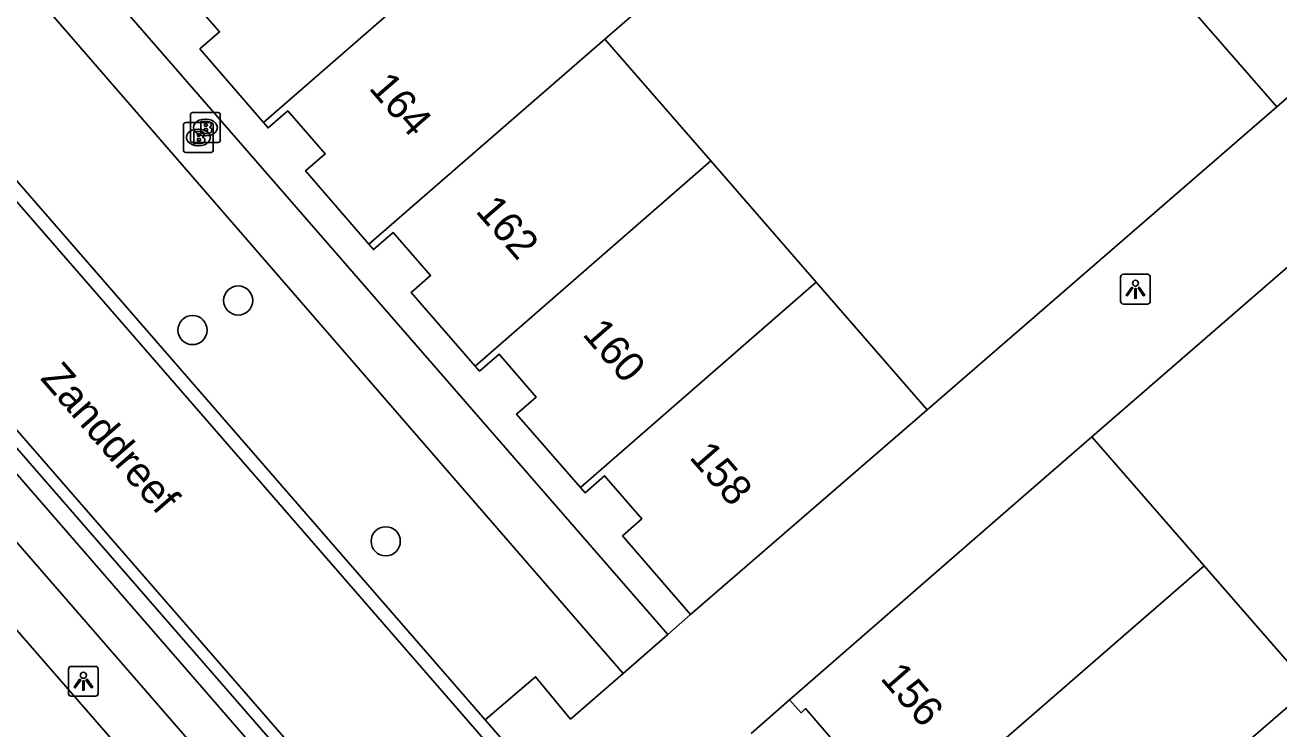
# Model space of a CAD drawing. Extents: x 155888 to 156864, y 383882 to 384671.
# Drawn here: x 156296.75 to 156338.76, y 384302.54 to 384326.11 of the extents above; entities that cross this region are included whole.
import ezdxf

# ---------------------------------------------------------------- set-up
doc = ezdxf.new("R2010")
doc.units = 0
for name, color, linetype in [('IMGEO_Berm_groen', 7, 'Continuous'), ('IMGEO_Boom', 7, 'Continuous'), ('IMGEO_Brandkraan', 7, 'Continuous'), ('IMGEO_Lichtpunt', 7, 'Continuous'), ('IMGEO_Muur', 7, 'Continuous'), ('IMGEO_Openbare_ruimte_label', 7, 'Continuous'), ('IMGEO_OVBaan_gesloten', 7, 'Continuous'), ('IMGEO_Pand', 7, 'Continuous'), ('IMGEO_Pand_nummerreeks', 7, 'Continuous'), ('IMGEO_Rijbaan_lokaal_gesloten', 7, 'Continuous'), ('IMGEO_Rijbaan_lokaal_open', 7, 'Continuous'), ('IMGEO_Voetpad_open', 7, 'Continuous')]:
    doc.layers.add(name, color=color, linetype=linetype)

msp = doc.modelspace()

# ---------------------------------------------------------------- linework, layer by layer
at = {"layer": 'IMGEO_Berm_groen'}
msp.add_lwpolyline([(156364.691, 384230.078), (156347.548, 384250), (156269.795, 384339.498), (156265.985, 384345.065), (156270.967, 384340.448), (156349.508, 384250), (156365.892, 384231.132)], dxfattribs=at)
at = {"layer": 'IMGEO_Boom'}
for centre in [(156303.89, 384316.887), (156302.361, 384315.898), (156308.834, 384308.823)]:
    msp.add_circle(centre, 0.489, dxfattribs=at)
at = {"layer": 'IMGEO_Brandkraan'}
for p, q in [((156302.366, 384323.182), (156303.218, 384323.182)), ((156302.056, 384321.924), (156302.056, 384322.776)), ((156302.131, 384322.85), (156302.983, 384322.85)), ((156302.291, 384322.256), (156302.291, 384323.108)), ((156302.779, 384322.962), (156302.804, 384322.962)), ((156303.057, 384322.776), (156303.057, 384321.924)), ((156303.292, 384323.108), (156303.292, 384322.256)), ((156302.544, 384322.63), (156302.569, 384322.63)), ((156302.802, 384322.402), (156302.777, 384322.402)), ((156303.218, 384322.182), (156302.366, 384322.182)), ((156302.567, 384322.07), (156302.542, 384322.07)), ((156302.983, 384321.85), (156302.131, 384321.85))]:
    msp.add_line(p, q, dxfattribs=at)
for points in [[(156302.366, 384323.182), (156303.218, 384323.182)], [(156302.056, 384321.924), (156302.056, 384322.776)], [(156302.131, 384322.85), (156302.983, 384322.85)], [(156302.291, 384322.256), (156302.291, 384323.108)], [(156302.639, 384322.882), (156302.639, 384322.482), (156302.852, 384322.482)], [(156302.87, 384322.882), (156302.639, 384322.882)], [(156302.818, 384322.801), (156302.764, 384322.801), (156302.764, 384322.725)], [(156303.057, 384322.776), (156303.057, 384321.924)], [(156303.292, 384323.108), (156303.292, 384322.256)], [(156302.404, 384322.55), (156302.404, 384322.15), (156302.617, 384322.15)], [(156302.635, 384322.55), (156302.404, 384322.55)], [(156302.583, 384322.469), (156302.529, 384322.469), (156302.529, 384322.393)], [(156302.529, 384322.393), (156302.582, 384322.393)], [(156302.764, 384322.725), (156302.817, 384322.725)], [(156302.826, 384322.649), (156302.764, 384322.649), (156302.764, 384322.568)], [(156302.764, 384322.568), (156302.826, 384322.568)], [(156303.218, 384322.182), (156302.366, 384322.182)], [(156302.591, 384322.317), (156302.529, 384322.317), (156302.529, 384322.236)], [(156302.529, 384322.236), (156302.591, 384322.236)], [(156302.983, 384321.85), (156302.131, 384321.85)]]:
    msp.add_lwpolyline(points, dxfattribs=at)
for centre, radius, start, end in [((156302.368, 384323.106), 0.0765, 91.552, 178.448), ((156302.368, 384323.106), 0.0765, 91.552, 178.448), ((156303.216, 384323.106), 0.0765, 1.552, 88.448), ((156303.216, 384323.106), 0.0765, 1.552, 88.448), ((156302.133, 384322.774), 0.0765, 91.552, 178.448), ((156302.133, 384322.774), 0.0765, 91.552, 178.448), ((156302.819, 384322.763), 0.0379, 267.8285, 90.9355), ((156302.874, 384322.737), 0.145, 59.4692, 91.5367), ((156302.899, 384322.784), 0.0922, 285.5137, 58.1501), ((156302.981, 384322.774), 0.0765, 1.552, 88.448), ((156302.981, 384322.774), 0.0765, 1.552, 88.448), ((156302.584, 384322.431), 0.0379, 267.8285, 90.9355), ((156302.639, 384322.405), 0.145, 59.4692, 91.5367), ((156302.664, 384322.452), 0.0922, 285.5137, 58.1501), ((156302.669, 384322.26), 0.105, 301.3115, 78.989), ((156302.827, 384322.608), 0.0404, 269.8759, 90.5077), ((156302.858, 384322.733), 0.251, 268.6676, 293.5347), ((156302.904, 384322.592), 0.105, 301.3115, 78.989), ((156302.133, 384321.926), 0.0765, 181.552, 268.448), ((156302.133, 384321.926), 0.0765, 181.552, 268.448), ((156302.368, 384322.258), 0.0765, 181.552, 268.448), ((156302.368, 384322.258), 0.0765, 181.552, 268.448), ((156302.592, 384322.276), 0.0404, 269.8759, 90.5077), ((156302.623, 384322.401), 0.251, 268.6676, 293.5347), ((156302.981, 384321.926), 0.0765, 271.552, 358.448), ((156302.981, 384321.926), 0.0765, 271.552, 358.448), ((156303.216, 384322.258), 0.0765, 271.552, 358.448), ((156303.216, 384322.258), 0.0765, 271.552, 358.448)]:
    msp.add_arc(centre, radius, start, end, dxfattribs=at)
for centre, major_axis, ratio, start_param, end_param in [((156302.778, 384322.682), (-0.387, 0.002), 0.722429, 4.712389, 7.853982), ((156302.803, 384322.682), (-0.39, 0.002), 0.717154, 1.570796, 4.712389), ((156302.543, 384322.35), (-0.387, 0.002), 0.722429, 4.712389, 7.853982), ((156302.568, 384322.35), (-0.39, 0.002), 0.717154, 1.570796, 4.712389)]:
    msp.add_ellipse(centre, major_axis=major_axis, ratio=ratio, start_param=start_param, end_param=end_param, dxfattribs=at)
at = {"layer": 'IMGEO_Lichtpunt'}
for p, q in [((156334.357, 384317.766), (156333.549, 384317.766)), ((156334.357, 384317.766), (156333.549, 384317.766)), ((156333.455, 384317.671), (156333.455, 384316.864)), ((156333.455, 384317.671), (156333.455, 384316.864)), ((156334.451, 384316.864), (156334.451, 384317.671)), ((156334.451, 384316.864), (156334.451, 384317.671)), ((156333.549, 384316.77), (156334.357, 384316.77)), ((156333.549, 384316.77), (156334.357, 384316.77)), ((156298.204, 384304.538), (156298.204, 384303.731)), ((156298.204, 384304.538), (156298.204, 384303.731)), ((156299.106, 384304.633), (156298.298, 384304.633)), ((156299.106, 384304.633), (156298.298, 384304.633)), ((156299.2, 384303.731), (156299.2, 384304.538)), ((156299.2, 384303.731), (156299.2, 384304.538)), ((156298.298, 384303.637), (156299.106, 384303.637)), ((156298.298, 384303.637), (156299.106, 384303.637))]:
    msp.add_line(p, q, dxfattribs=at)
for points in [[(156333.829, 384317.335), (156333.868, 384317.307), (156333.68, 384317.045), (156333.642, 384317.072), (156333.829, 384317.335)], [(156334.041, 384317.307), (156334.079, 384317.334), (156334.266, 384317.072), (156334.227, 384317.044), (156334.041, 384317.307)], [(156333.931, 384317.287), (156333.978, 384317.287), (156333.978, 384316.965), (156333.931, 384316.965), (156333.931, 384317.287)], [(156298.578, 384304.202), (156298.617, 384304.174), (156298.429, 384303.912), (156298.391, 384303.939), (156298.578, 384304.202)], [(156298.68, 384304.154), (156298.727, 384304.154), (156298.727, 384303.832), (156298.68, 384303.832), (156298.68, 384304.154)], [(156298.79, 384304.174), (156298.828, 384304.201), (156299.015, 384303.939), (156298.976, 384303.911), (156298.79, 384304.174)]]:
    msp.add_lwpolyline(points, dxfattribs=at)
for centre in [(156333.954, 384317.469), (156298.703, 384304.336)]:
    msp.add_circle(centre, 0.0994, dxfattribs=at)
for centre, start, end in [((156333.549, 384317.671), 90, 180), ((156333.549, 384317.671), 90, 180), ((156334.357, 384317.671), 0, 90), ((156334.357, 384317.671), 0, 90), ((156333.549, 384316.864), 180, 270), ((156333.549, 384316.864), 180, 270), ((156334.357, 384316.864), 270, 0), ((156334.357, 384316.864), 270, 360), ((156298.298, 384304.538), 90, 180), ((156298.298, 384304.538), 90, 180), ((156299.106, 384304.538), 0, 90), ((156299.106, 384304.538), 0, 90), ((156298.298, 384303.731), 180, 270), ((156298.298, 384303.731), 180, 270), ((156299.106, 384303.731), 270, 0), ((156299.106, 384303.731), 270, 360)]:
    msp.add_arc(centre, 0.0946, start, end, dxfattribs=at)
at = {"layer": 'IMGEO_Muur'}
for points in [[(156326.977, 384313.222), (156338.689, 384323.376)], [(156341.499, 384320.123), (156332.498, 384312.327)]]:
    msp.add_lwpolyline(points, dxfattribs=at)
at = {"layer": 'IMGEO_OVBaan_gesloten'}
msp.add_lwpolyline([(156363.627, 384228.639), (156361.513, 384231.125), (156360.68, 384232.052), (156360.575, 384231.973), (156353.442, 384240.167), (156344.918, 384250), (156310.449, 384289.788), (156259.398, 384348.45)], dxfattribs=at)
at = {"layer": 'IMGEO_Pand'}
for points in [[(156316.178, 384325.646), (156319.567, 384328.59), (156316.017, 384332.67), (156314.827, 384331.634)], [(156304.734, 384322.851), (156312.633, 384329.725), (156314.827, 384331.634)], [(156338.689, 384323.376), (156334.946, 384327.676)], [(156301.202, 384326.93), (156301.352, 384326.758), (156302.008, 384327.33), (156303.266, 384325.881), (156302.608, 384325.313), (156304.734, 384322.851)], [(156308.267, 384318.774), (156316.178, 384325.646)], [(156316.178, 384325.646), (156319.724, 384321.566)], [(156340.336, 384324.804), (156338.689, 384323.376)], [(156304.734, 384322.851), (156304.894, 384322.666), (156305.552, 384323.235), (156306.809, 384321.798), (156306.15, 384321.23), (156308.267, 384318.774)], [(156319.724, 384321.566), (156311.826, 384314.693)], [(156319.724, 384321.566), (156323.257, 384317.502)], [(156308.267, 384318.774), (156308.423, 384318.593), (156309.082, 384319.161), (156310.337, 384317.723), (156309.682, 384317.151), (156311.826, 384314.693)], [(156323.257, 384317.502), (156315.357, 384310.626)], [(156326.977, 384313.222), (156323.257, 384317.502)], [(156311.826, 384314.693), (156311.976, 384314.522), (156312.631, 384315.095), (156313.878, 384313.654), (156313.221, 384313.083), (156315.357, 384310.626)], [(156319.045, 384306.373), (156326.977, 384313.222)], [(156332.498, 384312.327), (156329.784, 384309.966), (156322.365, 384303.512)], [(156336.259, 384308.003), (156332.498, 384312.327)], [(156315.357, 384310.626), (156315.513, 384310.447), (156316.169, 384311.018), (156317.42, 384309.576), (156316.763, 384309.006), (156319.045, 384306.373)], [(156325.627, 384298.774), (156333.54, 384305.643), (156336.259, 384308.003)], [(156336.259, 384308.003), (156339.804, 384303.928)], [(156339.804, 384303.928), (156337.082, 384301.566), (156329.171, 384294.7)], [(156322.365, 384303.512), (156322.748, 384303.082), (156322.904, 384303.222), (156324.152, 384301.776), (156323.507, 384301.211), (156325.627, 384298.774)]]:
    msp.add_lwpolyline(points, dxfattribs=at)
at = {"layer": 'IMGEO_Rijbaan_lokaal_gesloten'}
for points in [[(156268.182, 384354.901), (156268.706, 384354.213), (156268.937, 384353.913), (156270.932, 384350.999), (156272.094, 384349.06), (156272.56, 384348.305), (156273.043, 384347.563), (156273.546, 384346.832), (156274.066, 384346.114), (156274.603, 384345.409), (156275.158, 384344.718), (156311.817, 384302.54), (156315.512, 384298.282), (156317.194, 384296.335), (156350.366, 384258.146), (156355.834, 384251.857), (156357.459, 384250), (156390.184, 384212.221), (156390.405, 384211.984), (156390.515, 384211.858)], [(156386.787, 384208.599), (156386.636, 384208.775), (156350.811, 384250), (156347.958, 384253.282), (156313.464, 384293.017), (156272.441, 384340.175), (156271.109, 384341.853), (156269.835, 384343.577), (156268.621, 384345.343), (156264.92, 384350.887), (156264.101, 384351.847)]]:
    msp.add_lwpolyline(points, dxfattribs=at)
at = {"layer": 'IMGEO_Rijbaan_lokaal_open'}
for points in [[(156275.501, 384345.025), (156312.164, 384302.842)], [(156272.151, 384339.898), (156313.168, 384292.747), (156347.631, 384252.995), (156350.238, 384250), (156366.569, 384231.232)], [(156312.164, 384302.842), (156315.86, 384298.583), (156317.542, 384296.636)]]:
    msp.add_lwpolyline(points, dxfattribs=at)
at = {"layer": 'IMGEO_Voetpad_open'}
for points in [[(156318.286, 384305.705), (156275.302, 384355.099)], [(156286.992, 384338.753), (156316.791, 384304.393)], [(156338.689, 384323.376), (156326.977, 384313.222)], [(156341.499, 384320.123), (156332.498, 384312.327)], [(156319.045, 384306.373), (156318.286, 384305.705)], [(156316.791, 384304.393), (156318.286, 384305.705)], [(156316.791, 384304.393), (156315.027, 384302.867), (156313.856, 384304.288), (156312.164, 384302.842)], [(156321.082, 384302.387), (156322.365, 384303.512)]]:
    msp.add_lwpolyline(points, dxfattribs=at)

# ---------------------------------------------------------------- texts
at = {"layer": 'IMGEO_Openbare_ruimte_label'}
msp.add_text('Zanddreef', height=1, rotation=310.9433, dxfattribs=at).set_placement((156297.233, 384314.268))
at = {"layer": 'IMGEO_Pand_nummerreeks'}
for s, rotation, p in [('164', 310.972, (156308.238, 384323.989)), ('162', 310.9738, (156311.815, 384319.869)), ('160', 310.9738, (156315.397, 384315.745)), ('158', 310.9738, (156318.976, 384311.624)), ('156', 310.9958, (156325.377, 384304.222))]:
    msp.add_text(s, height=1, rotation=rotation, dxfattribs=at).set_placement(p)

doc.saveas('drawing.dxf')
